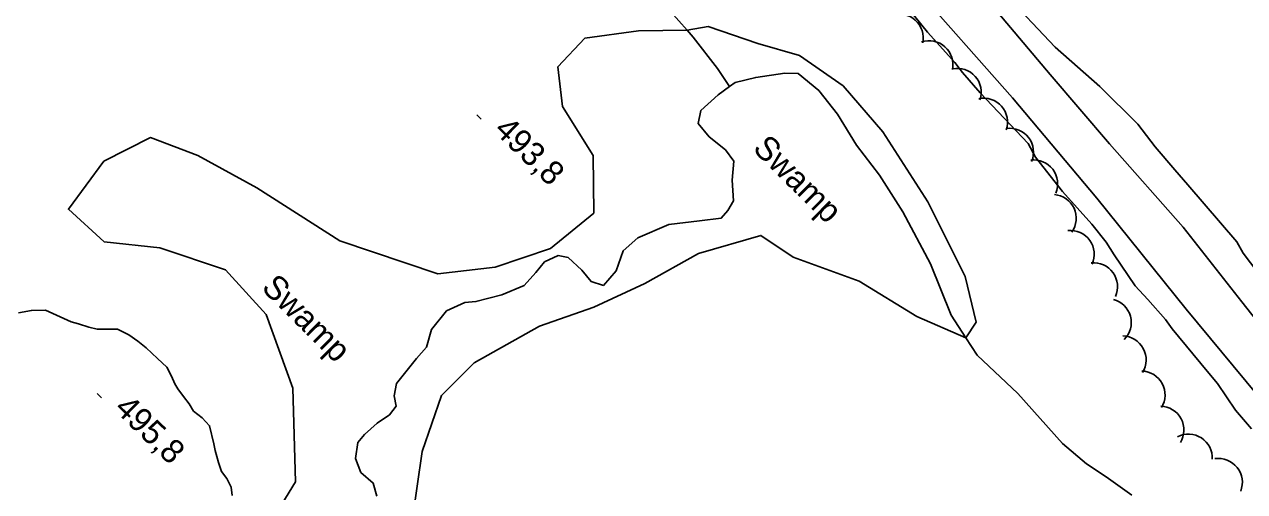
# Model space of a CAD drawing. Extents: x 642515 to 647219, y 6080136 to 6084356.
# Drawn here: x 643425.9 to 643579, y 6081612.4 to 6081671 of the extents above; entities that cross this region are included whole.
import ezdxf

# ---------------------------------------------------------------- set-up
doc = ezdxf.new("R2010")
doc.units = 0
for name, color, linetype in [('Level 2', 7, 'Continuous'), ('Level 21', 7, 'Continuous'), ('Level 3', 7, 'Continuous'), ('Level 4', 7, 'Continuous'), ('Level 44', 7, 'Continuous'), ('Level 7', 7, 'Continuous')]:
    doc.layers.add(name, color=color, linetype=linetype)

msp = doc.modelspace()

# ---------------------------------------------------------------- linework, layer by layer
at = {"layer": 'Level 2'}
for points in [[(643516.03, 6081705.77), (643516.68, 6081706.51), (643524.38, 6081699.47), (643528.91, 6081695.51), (643536.38, 6081690.78), (643538.29, 6081688.66), (643539.68, 6081685.94), (643543.29, 6081681.28), (643545.03, 6081679.31), (643548.69, 6081675.05), (643555.18, 6081668.17), (643560.81, 6081663.24), (643565.55, 6081658.49), (643567.75, 6081655.67), (643570.2, 6081652.78), (643571.85, 6081650.88), (643577.96, 6081643.73), (643578.78, 6081642.34), (643580.63, 6081639.89)], [(643579.83, 6081620.28), (643577.82, 6081622.63), (643575.54, 6081625.98), (643574.27, 6081627.54), (643569.86, 6081632.83), (643569.01, 6081634.02), (643566.8, 6081636.49), (643565.23, 6081638.23), (643562.6, 6081642.11), (643561.57, 6081643.69), (643559.77, 6081645.94), (643556.12, 6081650.04), (643552.74, 6081654.36), (643551.82, 6081656.06), (643545.8, 6081662.45), (643543.58, 6081665), (643542.62, 6081666.22), (643539.18, 6081670.05), (643537.57, 6081671.99), (643534.48, 6081676.04), (643529.44, 6081682.86), (643519.45, 6081694), (643517.59, 6081696.53), (643514.25, 6081700.52)], [(643451.96, 6081611.92), (643451.81, 6081612.96), (643451.26, 6081614.05), (643450.59, 6081614.93), (643450.24, 6081616.07), (643449.81, 6081617.58), (643449.64, 6081618.41), (643449.12, 6081620.67), (643448.17, 6081621.65), (643447.11, 6081622.51), (643446.57, 6081623.44), (643445.86, 6081624.35), (643445.12, 6081625.31), (643444.75, 6081625.93), (643444.33, 6081626.91), (643443.73, 6081628.03), (643442.57, 6081629.12), (643441.16, 6081630.44), (643440.1, 6081631.29), (643438.97, 6081632.06), (643437.55, 6081632.77), (643436.31, 6081632.81), (643435.03, 6081632.8), (643433.97, 6081633.06), (643432.66, 6081633.45), (643431.76, 6081633.71), (643428.53, 6081635.19), (643426.77, 6081635.15), (643425.14, 6081634.84)]]:
    msp.add_lwpolyline(points, dxfattribs=at)
at = {"layer": 'Level 21'}
for points in [[(643598.04, 6081604.29), (643589.94, 6081613.58), (643580.56, 6081624.52), (643571.63, 6081635.29), (643560.4, 6081649.21), (643549.83, 6081661.79), (643537.25, 6081676.06), (643525.27, 6081689.88), (643514.56, 6081700.24), (643504.57, 6081709.29), (643490.45, 6081719.4), (643477.7, 6081727.01), (643467.43, 6081733.06), (643459.54, 6081738.38), (643452.81, 6081743.8), (643450.44, 6081745.94), (643448.51, 6081747.68), (643444.8, 6081751.87), (643442.47, 6081755.14), (643440.45, 6081759.12), (643439.51, 6081762.68), (643439.12, 6081769.69), (643440.12, 6081775.01), (643441.64, 6081780.33)], [(643588.5, 6081623.69), (643578.61, 6081636.21), (643571.26, 6081645.59), (643562, 6081656.05), (643554.58, 6081664.74), (643544.62, 6081676.56), (643537.89, 6081684.57), (643530.68, 6081691.86), (643521.51, 6081700.88), (643512.6, 6081708.84), (643502.15, 6081717.01), (643490.16, 6081725.16), (643476.34, 6081733.72), (643467.12, 6081739.6), (643461.53, 6081743.75), (643454.99, 6081749.38), (643449.46, 6081755.64), (643445.63, 6081761.6), (643444.19, 6081766.81), (643444.42, 6081772.21), (643445.24, 6081777.24)]]:
    msp.add_lwpolyline(points, dxfattribs=at)
at = {"layer": 'Level 3'}
for p, q in [((643482.62, 6081659.67), (643483.19, 6081659.11)), ((643435, 6081624.73), (643435.57, 6081624.17))]:
    msp.add_line(p, q, dxfattribs=at)
at = {"layer": 'Level 4'}
for points in [[(643514.33, 6081663.22), (643512.85, 6081665.5), (643509.77, 6081669.41), (643509.01, 6081670.28), (643506.93, 6081672.65)], [(643470.1, 6081611.86), (643469.63, 6081613.48), (643468.09, 6081614.83), (643467.41, 6081616.56), (643467.72, 6081618.56), (643468.54, 6081619.58), (643470.14, 6081620.98), (643471.68, 6081622.05), (643472.54, 6081623.12), (643472.25, 6081624.43), (643472.55, 6081625.98), (643475.05, 6081629.09), (643476.32, 6081630.55), (643476.94, 6081632.73), (643478.84, 6081635.07), (643481.15, 6081636.15), (643482.52, 6081636.24), (643485.76, 6081637.1), (643488.59, 6081638.26), (643490.02, 6081639.89), (643491.13, 6081641.25), (643492.86, 6081642.01), (643494.08, 6081641.77), (643495.8, 6081640.19), (643496.98, 6081638.78), (643498.51, 6081638.27), (643500.12, 6081640.12), (643501, 6081642.6), (643502.83, 6081644.25), (643506.71, 6081645.92), (643510.59, 6081646.38), (643513.31, 6081646.72), (643514.14, 6081647.67), (643514.82, 6081648.88), (643514.69, 6081651.49), (643514.86, 6081653.85), (643513.83, 6081655.27), (643511.79, 6081656.91), (643510.39, 6081658.59), (643510.76, 6081660.23), (643512.93, 6081662.19), (643514.33, 6081663.22), (643515.05, 6081663.74), (643517.63, 6081664.36), (643521.26, 6081664.88), (643522.96, 6081664.84), (643525.56, 6081662.71), (643527.89, 6081659.76), (643530.25, 6081655.88), (643533.16, 6081652.12), (643536.09, 6081647.51), (643539.54, 6081641), (643542.15, 6081634.55), (643543.98, 6081631.7), (643545.39, 6081629.52), (643550.5, 6081624.74), (643556.12, 6081618.45), (643559.11, 6081615.91), (643561.6, 6081614.26), (643564.82, 6081611.97)]]:
    msp.add_lwpolyline(points, dxfattribs=at)
at = {"layer": 'Level 44'}
for centre, start, end in [((643535.64, 6081669.31), 348.1067, 108.0846), ((643539.36, 6081665.97), 348.1067, 108.0846), ((643542.91, 6081662.51), 341.3849, 101.3628), ((643546.22, 6081658.76), 341.3849, 101.3628), ((643549.47, 6081654.99), 337.3741, 97.352), ((643552.5, 6081651.02), 337.3741, 97.352), ((643554.83, 6081646.69), 324.8834, 84.8614), ((643557.09, 6081642.18), 335.7341, 95.712), ((643560.01, 6081638.12), 335.7341, 95.712), ((643561.73, 6081633.62), 315.0757, 75.0536), ((643563.6, 6081628.94), 328.2954, 88.2734), ((643565.97, 6081624.54), 328.2954, 88.2734), ((643568.34, 6081620.13), 328.2954, 88.2734), ((643571.9, 6081616.63), 357.005, 116.983), ((643575.67, 6081613.58), 338.6207, 98.5986)]:
    msp.add_arc(centre, 3, start, end, dxfattribs=at)
at = {"layer": 'Level 7'}
for points in [[(643490.48, 6081633.15), (643497.31, 6081635.53), (643503.71, 6081638.52), (643510.46, 6081642.27), (643518.27, 6081644.55), (643522.31, 6081641.84), (643530.6, 6081638.81), (643537.82, 6081634.38), (643543.98, 6081631.7), (643545.26, 6081633.68), (643543.91, 6081639.38), (643539.21, 6081648.76), (643533.55, 6081657.56), (643528.61, 6081663.31), (643523.13, 6081667.13), (643517.88, 6081668.63), (643511.66, 6081670.77), (643509.01, 6081670.28), (643502.9, 6081670.2), (643496.2, 6081669.28), (643492.82, 6081665.68), (643493.4, 6081660.73), (643497.23, 6081654.59), (643497.32, 6081647.35), (643491.9, 6081642.89), (643484.94, 6081640.55), (643477.76, 6081639.75), (643465.45, 6081643.88), (643455.03, 6081650.51), (643447.64, 6081654.57), (643441.7, 6081656.83), (643435.86, 6081653.87), (643431.4, 6081647.83), (643435.9, 6081643.75), (643442.87, 6081643), (643451.09, 6081640.25), (643456.22, 6081634.63), (643459.57, 6081625.37), (643459.88, 6081613.65), (643455.43, 6081606.32)], [(643474.54, 6081608.74), (643475.77, 6081617.46), (643478.19, 6081624.46), (643482.3, 6081628.55), (643490.48, 6081633.15)]]:
    msp.add_lwpolyline(points, dxfattribs=at)

# ---------------------------------------------------------------- texts
at = {"layer": 'Level 3'}
for s, p in [('493,8', (643484.65, 6081657.62)), ('495,8', (643437.03, 6081622.68))]:
    msp.add_text(s, height=3, rotation=315.59, dxfattribs=at).set_placement(p)
at = {"layer": 'Level 7'}
for p in [(643517.12, 6081655.31), (643455.49, 6081637.85)]:
    msp.add_text('Swamp', height=3, rotation=315.1749, dxfattribs=at).set_placement(p)

doc.saveas('drawing.dxf')
